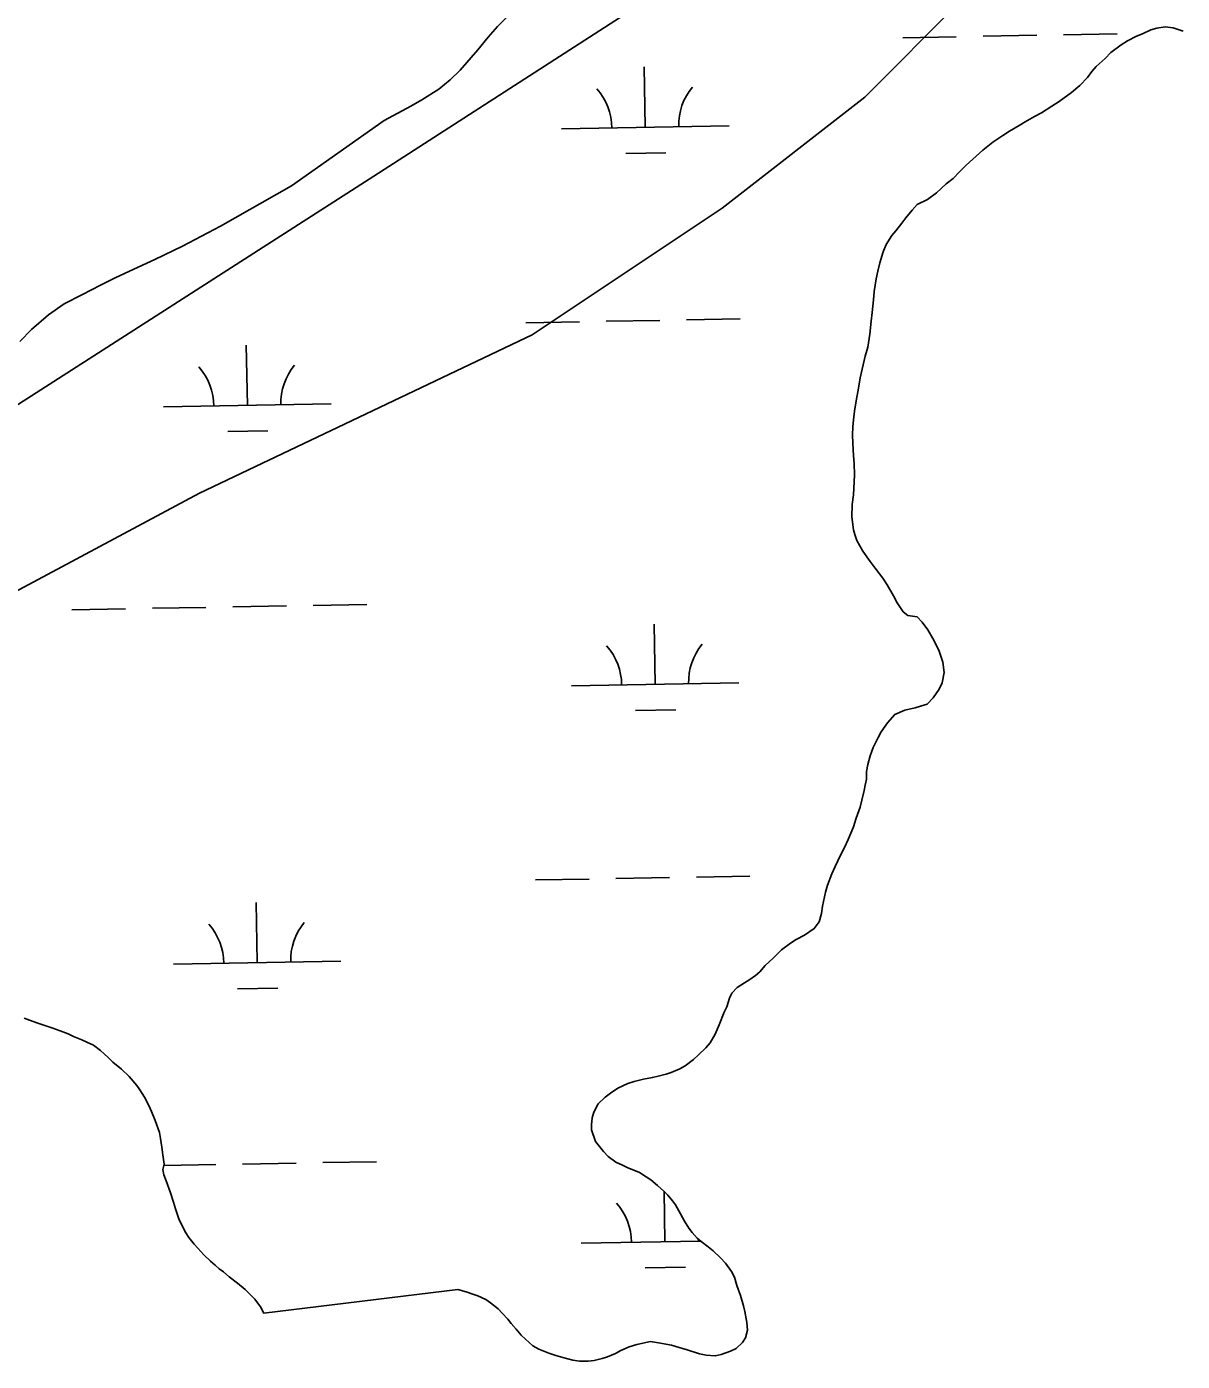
# Model space of a CAD drawing. Extents: x 3903937 to 3942190, y 260677 to 286651.
# Drawn here: x 3924383 to 3925073, y 268443 to 269240 of the extents above; entities that cross this region are included whole.
import ezdxf

# ---------------------------------------------------------------- set-up
doc = ezdxf.new("R2010")
doc.units = 0
for name, color, linetype in [('V-SITE-VEGE', 7, 'Continuous'), ('V-TOPO-SHOR', 7, 'Continuous'), ('V-WETL-SWMP', 7, 'Continuous')]:
    doc.layers.add(name, color=color, linetype=linetype)

msp = doc.modelspace()

# ---------------------------------------------------------------- linework, layer by layer
at = {"layer": 'V-SITE-VEGE'}
msp.add_lwpolyline([(3925251.7660000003, 269453.64), (3925072.076, 269330.636), (3924939.6750000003, 269254.939), (3924882.931, 269198.167), (3924797.816, 269131.93200000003), (3924684.3310000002, 269056.23600000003), (3924485.73, 268961.617), (3924343.867, 268885.923), (3924239.839, 268829.15), (3924031.778, 268734.53), (3923899.377, 268649.37), (3923823.718, 268602.06200000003), (3923795.347, 268630.449), (3924220.924, 268914.308), (3924589.756, 269150.858), (3925015.332, 269425.255), (3926140.747, 270163.291)], dxfattribs=at)
at = {"layer": 'V-TOPO-SHOR'}
msp.add_lwpolyline([(3924378.447, 269052.349), (3924385.4990000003, 269059.456), (3924395.518, 269068.217), (3924405.0330000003, 269074.719), (3924415.887, 269080.407), (3924426.535, 269085.78500000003), (3924435.443, 269090.335), (3924446.503, 269095.406), (3924459.1, 269101.202), (3924475.586, 269109.066), (3924498.3170000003, 269121.06), (3924540.696, 269145.238), (3924596.045, 269184.142), (3924611.915, 269192.721), (3924618.569, 269196.442), (3924628.598, 269202.947), (3924635.347, 269208.513), (3924641.378, 269214.28500000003), (3924651.9990000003, 269226.331), (3924658.1240000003, 269233.947), (3924663.64, 269240.229)], dxfattribs=at)
at = {"layer": 'V-WETL-SWMP'}
for p, q in [((3924905.581367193, 269233.6121419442), (3924937.576411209, 269234.17531011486)), ((3924953.5739332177, 269234.4568942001), (3924985.568977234, 269235.0200623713)), ((3925001.566499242, 269235.3016464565), (3925033.561543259, 269235.8648146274)), ((3924751.9063182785, 269180.15733515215), (3924751.2727540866, 269216.1517596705)), ((3924701.914062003, 269179.2773848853), (3924801.8985745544, 269181.037285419)), ((3924740.1797470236, 269164.5175369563), (3924764.176030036, 269164.93991308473)), ((3924680.5411756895, 269063.4513048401), (3924712.5362197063, 269064.0144730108)), ((3924728.533741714, 269064.2960570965), (3924760.5287857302, 269064.8592252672)), ((3924776.5263077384, 269065.14080935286), (3924808.521351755, 269065.7039775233)), ((3924514.3201714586, 269014.0883354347), (3924513.6866072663, 269050.0827599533)), ((3924464.3279151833, 269013.2083851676), (3924564.3124277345, 269014.9682857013)), ((3924502.593600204, 268998.4485372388), (3924526.589883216, 268998.870913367)), ((3924409.6058490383, 268892.1555832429), (3924441.600893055, 268892.7187514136)), ((3924457.5984150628, 268893.00033549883), (3924489.59345908, 268893.56350367)), ((3924505.5909810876, 268893.8450877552), (3924537.586025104, 268894.40825592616)), ((3924553.5835471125, 268894.6898400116), (3924585.5785911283, 268895.2530081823)), ((3924757.76106738, 268847.53385802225), (3924757.127503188, 268883.52828254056)), ((3924707.7688111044, 268846.6539077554), (3924807.7533236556, 268848.41380828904)), ((3924746.0344961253, 268831.8940598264), (3924770.0307791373, 268832.3164359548)), ((3924734.388490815, 268731.67257996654), (3924766.383534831, 268732.23574813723)), ((3924782.3810568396, 268732.51733222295), (3924814.376100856, 268733.0805003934)), ((3924686.3959247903, 268730.82782771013), (3924718.3909688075, 268731.3909958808)), ((3924520.17492056, 268681.46485830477), (3924519.541356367, 268717.4592828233)), ((3924470.1826642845, 268680.5849080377), (3924570.1671768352, 268682.34480857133)), ((3924508.4483493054, 268665.8250601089), (3924532.4446323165, 268666.2474362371)), ((3924464.428958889, 268560.39403404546), (3924495.4482081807, 268560.94002654)), ((3924511.4457301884, 268561.2216106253), (3924543.440774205, 268561.7847787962)), ((3924559.4382962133, 268562.0663628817), (3924591.4333402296, 268562.6295310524)), ((3924763.615816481, 268514.9103808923), (3924763.085840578, 268545.019686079)), ((3924713.6235602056, 268514.0304306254), (3924784.8424870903, 268515.2840070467)), ((3924751.889245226, 268499.2705826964), (3924775.8855282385, 268499.69295882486))]:
    msp.add_line(p, q, dxfattribs=at)
for points in [[(3924540.696, 269145.239), (3924596.046, 269184.143), (3924611.915, 269192.722), (3924618.569, 269196.443), (3924628.598, 269202.947), (3924635.347, 269208.514), (3924641.377, 269214.284), (3924651.9990000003, 269226.331), (3924658.125, 269233.94800000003), (3924663.64, 269240.229), (3924670.793, 269247.44), (3924678.668, 269253.628), (3924686.858, 269258.07300000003), (3924694.643, 269261.18200000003), (3924704.17, 269265.016), (3924715.846, 269270.091), (3924771.341, 269298.529), (3924851.367, 269350.152), (3924926.356, 269404.216), (3924998.606, 269450.677), (3925061.969, 269487.253), (3925140.0670000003, 269533.429)], [(3925073.011, 269237.46), (3925067.0160000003, 269239.469), (3925062.269, 269240.015), (3925057.302, 269239.204), (3925053.804, 269238.287), (3925048.73, 269236.007), (3925045.234, 269234.52400000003), (3925039.823, 269231.792), (3925035.992, 269229.404), (3925029.7970000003, 269224.748), (3925026.423, 269221.232), (3925021.02, 269216.353), (3925018.433, 269213.518), (3925015.85, 269209.893), (3925011.237, 269205.13), (3925006.284, 269200.931), (3924999.076, 269195.48), (3924994.569, 269192.637), (3924988.372, 269188.772), (3924984.3140000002, 269186.609), (3924978.679, 269183.31), (3924975.186, 269181.15), (3924969.438, 269177.738), (3924965.269, 269175.23600000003), (3924959.298, 269171.146), (3924953.33, 269166.377), (3924949.503, 269162.973), (3924943.538, 269157.527), (3924939.488, 269153.55700000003), (3924935.663, 269149.588), (3924931.609, 269146.295), (3924925.757, 269140.963), (3924920.35, 269137.1), (3924914.15, 269134.025), (3924911.2260000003, 269130.737), (3924907.404, 269125.978), (3924905.157, 269122.919), (3924901.448, 269118.385), (3924899.0870000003, 269115.552), (3924895.72, 269110.116), (3924893.93, 269105.816), (3924891.923, 269099.143), (3924890.7, 269094.281), (3924889.702, 269089.645), (3924888.603, 269082.185), (3924888.171, 269077.1), (3924887.2970000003, 269069.641), (3924886.754, 269064.33), (3924885.994, 269056.645), (3924884.67, 269048.846), (3924883.223, 269043.531), (3924881.3340000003, 269035.729), (3924880.225, 269030.641), (3924878.899, 269023.293), (3924878.125, 269018.99700000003), (3924876.91, 269012.101), (3924876.364, 269007.581), (3924875.711, 269001.365), (3924875.617, 268996.62), (3924875.75, 268991.651), (3924876.119, 268984.08400000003), (3924876.59, 268979.454), (3924876.731, 268972.564), (3924876.634, 268968.384), (3924876.213, 268960.701), (3924875.4450000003, 268955.049), (3924875.25, 268947.593), (3924876.184, 268939.915), (3924876.987, 268936.982), (3924878.244, 268933.37200000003)], [(3924378.447, 269052.349), (3924385.498, 269059.456), (3924395.517, 269068.218), (3924405.0330000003, 269074.72000000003), (3924415.886, 269080.407), (3924426.535, 269085.78500000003), (3924435.443, 269090.335), (3924446.503, 269095.407), (3924459.1, 269101.203), (3924475.5870000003, 269109.067), (3924498.316, 269121.06), (3924540.696, 269145.239)], [(3924878.244, 268933.37200000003), (3924881.771, 268927.06), (3924886.201, 268920.978), (3924889.154, 268916.923), (3924893.81, 268910.955), (3924896.311, 268906.898), (3924900.1780000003, 268900.475), (3924902.341, 268896.304), (3924905.865, 268890.896), (3924908.5840000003, 268888.761), (3924914.123, 268887.992), (3924917.186, 268884.729), (3924920.593, 268880.224), (3924923.664, 268874.927), (3924925.9420000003, 268870.305), (3924927.309, 268867.48600000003), (3924929.4820000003, 268860.83), (3924930.41, 268854.734), (3924929.193, 268848.403), (3924927.287, 268844.667), (3924923.807, 268839.457), (3924920.093, 268835.827), (3924916.258, 268834.569), (3924912.986, 268833.653), (3924906.8910000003, 268832.272), (3924900.802, 268829.65), (3924896.416, 268824.662), (3924892.71, 268819.225), (3924890.916, 268815.942), (3924888.003, 268809.943), (3924886.216, 268804.965), (3924884.769, 268799.65), (3924883.994, 268795.58), (3924883.899, 268791.06200000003), (3924883.236, 268787.444), (3924882.572, 268784.165), (3924881.239, 268778.512), (3924880.126, 268774.328), (3924877.893, 268767.767), (3924876.1070000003, 268762.564), (3924872.974, 268754.982), (3924870.734, 268750.229), (3924868.494, 268745.589), (3924865.244, 268738.911), (3924863.2290000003, 268734.384), (3924860.6580000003, 268727.70900000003), (3924859.432, 268723.52400000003), (3924857.771, 268715.271), (3924857.111, 268710.863), (3924855.663, 268705.887), (3924852.742, 268701.809), (3924846.997, 268697.832), (3924842.037, 268695.214), (3924838.657, 268693.054), (3924833.1380000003, 268689.078), (3924828.3000000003, 268684.201), (3924823.461, 268679.663), (3924820.312, 268676.036), (3924817.61, 268673.766), (3924814.344, 268671.493), (3924811.076, 268669.33400000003), (3924806.682, 268666.605), (3924803.532, 268663.316), (3924802.076, 268660.26), (3924800.515, 268655.17100000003), (3924799.059, 268651.889), (3924796.04, 268644.42100000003), (3924793.577, 268638.763), (3924790.548, 268633.668), (3924788.075, 268630.608), (3924783.686, 268626.411), (3924780.647, 268623.68700000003), (3924775.6920000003, 268619.94), (3924772.423, 268618.119), (3924767.349, 268615.952), (3924764.3030000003, 268614.923), (3924759.563, 268613.662), (3924756.177, 268612.97000000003), (3924750.873, 268611.819), (3924745.23, 268610.441), (3924741.507, 268609.297), (3924735.531, 268606.44800000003), (3924731.137, 268603.607), (3924727.8710000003, 268601.108), (3924723.821, 268597.138), (3924721.129, 268592.27), (3924720.239, 268588.765), (3924719.804, 268584.696), (3924719.816, 268581.646), (3924722.1040000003, 268574.652), (3924726.872, 268568.684), (3924729.708, 268565.75800000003), (3924734.24, 268562.388), (3924738.201, 268560.483), (3924741.143, 268559.253), (3924748.3850000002, 268556.232), (3924752.463, 268553.537), (3924755.294, 268551.741), (3924759.261, 268548.368), (3924763.002, 268545.107), (3924765.271, 268542.744)], [(3924431.136, 268624.767), (3924426.714, 268628.928), (3924422.4080000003, 268632.3), (3924418.56, 268634.092), (3924415.3910000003, 268635.435), (3924410.526, 268637.449), (3924407.244, 268638.904), (3924402.605, 268640.693), (3924398.0810000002, 268642.256), (3924395.252, 268643.261), (3924389.144, 268645.38300000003), (3924384.166, 268647.17), (3924380.9990000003, 268648.287)], [(3924765.271, 268542.744), (3924768.221, 268539.367), (3924769.926, 268536.889), (3924772.8850000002, 268531.479), (3924775.387, 268527.196), (3924777.889, 268522.913), (3924779.8200000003, 268520.32300000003), (3924782.77, 268517.059), (3924785.264, 268514.923), (3924789.4560000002, 268511.777), (3924792.5160000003, 268509.417), (3924796.825, 268505.254), (3924799.775, 268502.103), (3924803.2970000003, 268497.147), (3924805.1180000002, 268493.653), (3924806.6070000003, 268488.688), (3924808.7770000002, 268482.82300000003), (3924810.609, 268476.617), (3924811.3000000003, 268473.231), (3924812.4560000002, 268466.684), (3924812.927, 268462.055), (3924811.703, 268457.418), (3924810.019, 268454.7), (3924806.08, 268451.07), (3924802.698, 268449.475), (3924797.2830000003, 268447.532), (3924793.6720000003, 268446.727), (3924788.248, 268447.157), (3924784.1780000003, 268448.044), (3924776.826, 268450.387), (3924772.076, 268451.724), (3924767.552, 268453.061), (3924759.752, 268454.498), (3924755.004, 268455.27), (3924746.765, 268453.429), (3924742.365, 268452.056), (3924737.29, 268450.002), (3924734.022, 268448.18200000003), (3924729.398, 268446.243), (3924726.24, 268445.1), (3924721.274, 268443.951), (3924717.887, 268443.485), (3924712.577, 268443.577), (3924708.6210000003, 268444.239), (3924702.628, 268445.683), (3924698.443, 268446.909), (3924694.3710000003, 268448.248), (3924688.262, 268450.70900000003), (3924684.752, 268452.728), (3924680.33, 268456.664), (3924677.835, 268459.139), (3924674.771, 268462.628), (3924671.8200000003, 268466.118), (3924669.7770000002, 268468.59500000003), (3924666.486, 268472.197), (3924663.991, 268474.78500000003), (3924659.571, 268478.382), (3924656.625, 268480.404), (3924651.872, 268482.64400000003), (3924648.931, 268483.64900000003), (3924644.972, 268484.875), (3924639.9960000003, 268486.43700000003), (3924524.11, 268472.242), (3924522.105, 268475.909), (3924518.697, 268480.527), (3924516.6550000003, 268482.778), (3924512.913, 268486.377), (3924508.379, 268490.087), (3924503.394, 268493.908), (3924500.106, 268496.831), (3924497.5, 268498.741), (3924495.006, 268500.878), (3924492.285, 268503.352), (3924488.3170000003, 268507.064), (3924484.686, 268511.003), (3924482.5300000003, 268513.479), (3924479.464, 268517.308), (3924477.645, 268520.237), (3924475.028, 268525.08400000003), (3924473.432, 268528.58), (3924471.488, 268534.446), (3924470.23, 268538.39400000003), (3924468.399, 268544.148), (3924465.772, 268551.254), (3924464.5160000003, 268554.751), (3924463.825, 268558.02400000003), (3924464.603, 268561.077), (3924463.789, 268566.835), (3924463.319, 268571.352), (3924462.508, 268576.545), (3924461.816, 268580.044), (3924459.302, 268587.263), (3924457.021, 268592.676), (3924455.4250000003, 268596.172), (3924452.807, 268601.132), (3924450.191, 268605.527), (3924448.373, 268608.117), (3924443.72, 268613.521), (3924439.184, 268617.908), (3924434.0840000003, 268622.067), (3924431.136, 268624.767)]]:
    msp.add_lwpolyline(points, dxfattribs=at)
for centre, radius, start, end in [((3924696.6635818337, 269179.65984407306), 35.24628790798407, 0.23658072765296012, 41.78023906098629), ((3924807.132342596, 269181.6042855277), 35.24628790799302, 140.23657772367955, 181.78023605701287), ((3924459.077435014, 269013.59084435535), 35.24628790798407, 0.23658072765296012, 41.78023906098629), ((3924569.546195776, 269015.53528581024), 35.24628790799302, 140.23657772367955, 181.78023605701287), ((3924702.518330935, 268847.03636694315), 35.24628790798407, 0.23658072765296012, 41.78023906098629), ((3924812.987091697, 268848.98080839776), 35.24628790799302, 140.23657772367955, 181.78023605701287), ((3924464.9321841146, 268680.96736722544), 35.24628790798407, 0.23658072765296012, 41.78023906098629), ((3924575.400944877, 268682.9118086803), 35.24628790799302, 140.23657772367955, 181.78023605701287), ((3924708.373080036, 268514.4128898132), 35.24628790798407, 0.23658072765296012, 41.78023906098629), ((3924818.841840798, 268516.35733126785), 35.24628790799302, 180.00874714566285, 181.78023605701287)]:
    msp.add_arc(centre, radius, start, end, dxfattribs=at)

doc.saveas('drawing.dxf')
